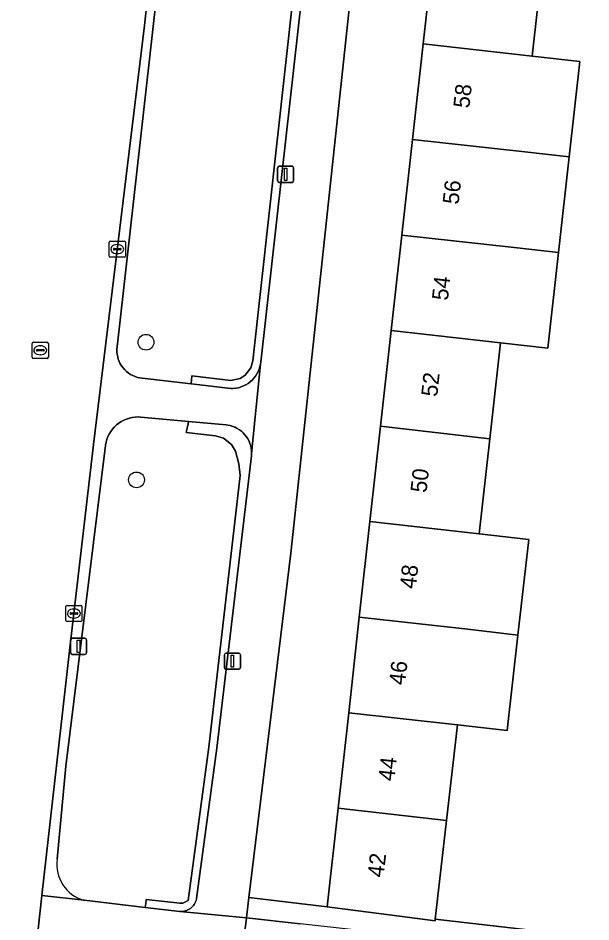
# Model space of a CAD drawing. Extents: x 161928 to 163071, y 386474 to 387428.
# Drawn here: x 162566.4 to 162601.8, y 387271.5 to 387327.6 of the extents above; entities that cross this region are included whole.
import ezdxf

# ---------------------------------------------------------------- set-up
doc = ezdxf.new("R2010")
doc.units = 0
for name, color, linetype in [('IMGEO_Boom', 7, 'Continuous'), ('IMGEO_Erf', 7, 'Continuous'), ('IMGEO_Groenvoorziening', 7, 'Continuous'), ('IMGEO_Haag', 7, 'Continuous'), ('IMGEO_Kolk', 7, 'Continuous'), ('IMGEO_Lichtmast', 7, 'Continuous'), ('IMGEO_Pand', 7, 'Continuous'), ('IMGEO_Pand_nummerreeks', 7, 'Continuous'), ('IMGEO_Rijbaan_lokaal_gesloten', 7, 'Continuous'), ('IMGEO_Rioolput', 7, 'Continuous'), ('IMGEO_Voetpad_open', 7, 'Continuous')]:
    doc.layers.add(name, color=color, linetype=linetype)

msp = doc.modelspace()

# ---------------------------------------------------------------- linework, layer by layer
at = {"layer": 'IMGEO_Boom'}
for centre in [(162574.289, 387307.458), (162573.699, 387298.924)]:
    msp.add_circle(centre, 0.489, dxfattribs=at)
at = {"layer": 'IMGEO_Erf'}
msp.add_lwpolyline([(162589.481, 387308.18), (162590.141, 387314.102), (162590.8, 387320.025), (162591.46, 387325.947), (162592.14, 387332.054), (162587.353, 387332.568), (162583.255, 387294.388), (162580.664, 387273.045), (162585.503, 387272.458), (162586.183, 387278.568), (162586.843, 387284.49), (162587.503, 387290.413), (162588.162, 387296.335), (162588.822, 387302.258)], close=True, dxfattribs=at)
msp.add_lwpolyline([(162598.899, 387331.301), (162598.22, 387325.194), (162601.155, 387324.867), (162600.495, 387318.945), (162599.835, 387313.022), (162599.174, 387307.089), (162596.242, 387307.419), (162595.594, 387301.475), (162594.924, 387295.582), (162598.004, 387295.229), (162597.33, 387289.309), (162596.657, 387283.387), (162593.577, 387283.738), (162592.904, 387277.82), (162592.206, 387271.685), (162605.673, 387270.153)], dxfattribs=at)
at = {"layer": 'IMGEO_Groenvoorziening'}
for points in [[(162575.517, 387334.04), (162572.503, 387307.173), (162572.49, 387307.019), (162572.49, 387306.864), (162572.505, 387306.71), (162572.533, 387306.558), (162572.574, 387306.408), (162572.629, 387306.264), (162572.697, 387306.124), (162572.776, 387305.992), (162572.868, 387305.867), (162572.97, 387305.75), (162573.082, 387305.643), (162573.203, 387305.547), (162573.332, 387305.462), (162573.468, 387305.388), (162573.611, 387305.327), (162573.758, 387305.279), (162573.909, 387305.245), (162574.05, 387305.225), (162577.077, 387304.881), (162577.135, 387305.378), (162579.543, 387305.095), (162580.117, 387305.209), (162580.441, 387305.414), (162580.783, 387305.873), (162580.904, 387306.308), (162583.926, 387333.6)], [(162583.926, 387333.6), (162580.904, 387306.308), (162580.783, 387305.873), (162580.441, 387305.414), (162580.117, 387305.209), (162579.543, 387305.095), (162577.135, 387305.378), (162577.077, 387304.881), (162579.373, 387304.601), (162579.535, 387304.589), (162579.698, 387304.592), (162579.86, 387304.609), (162580.02, 387304.641), (162580.176, 387304.687), (162580.328, 387304.747), (162580.473, 387304.82), (162580.612, 387304.905), (162580.742, 387305.003), (162580.863, 387305.112), (162580.974, 387305.231), (162581.074, 387305.36), (162581.162, 387305.497), (162581.237, 387305.641), (162581.299, 387305.792), (162581.347, 387305.947), (162581.381, 387306.107), (162581.396, 387306.212), (162582.711, 387317.857), (162584.431, 387333.346)], [(162580.129, 387299.204), (162580.04, 387299.914), (162579.837, 387300.708), (162579.59, 387301.121), (162579.087, 387301.516), (162578.599, 387301.661), (162576.771, 387301.863), (162576.891, 387302.398), (162576.924, 387302.544), (162573.977, 387302.815), (162573.796, 387302.824), (162573.614, 387302.816), (162573.434, 387302.792), (162573.257, 387302.752), (162573.084, 387302.697), (162572.917, 387302.626), (162572.757, 387302.541), (162572.604, 387302.442), (162572.462, 387302.329), (162572.33, 387302.204), (162572.21, 387302.068), (162572.102, 387301.922), (162572.008, 387301.767), (162571.928, 387301.604), (162571.863, 387301.434), (162571.814, 387301.26), (162571.78, 387301.081), (162571.775, 387301.046), (162569.313, 387281.171), (162568.791, 387275.417)], [(162570.451, 387272.862), (162574.243, 387272.423), (162574.272, 387272.671), (162574.301, 387272.919), (162576.384, 387272.676), (162576.568, 387272.691), (162576.903, 387272.856), (162578.18, 387282.361), (162580.129, 387299.204)]]:
    msp.add_lwpolyline(points, dxfattribs=at)
msp.add_lwpolyline([(162580.82, 387300.412), (162580.829, 387300.568), (162580.825, 387300.723), (162580.806, 387300.878), (162580.774, 387301.031), (162580.728, 387301.18), (162580.669, 387301.324), (162580.598, 387301.462), (162580.514, 387301.594), (162580.419, 387301.718), (162580.314, 387301.832), (162580.198, 387301.937), (162580.074, 387302.031), (162579.942, 387302.113), (162579.802, 387302.184), (162579.658, 387302.241), (162579.508, 387302.286), (162579.355, 387302.317), (162579.247, 387302.33), (162576.924, 387302.544), (162576.891, 387302.398), (162576.771, 387301.863), (162578.599, 387301.661), (162579.087, 387301.516), (162579.59, 387301.121), (162579.837, 387300.708), (162580.04, 387299.914), (162580.129, 387299.204), (162578.18, 387282.361), (162576.903, 387272.856), (162576.568, 387272.691), (162576.384, 387272.676), (162574.301, 387272.919), (162574.272, 387272.671), (162574.243, 387272.423), (162576.375, 387272.174), (162576.462, 387272.17), (162576.55, 387272.174), (162576.636, 387272.186), (162576.721, 387272.205), (162576.804, 387272.232), (162576.885, 387272.266), (162576.962, 387272.308), (162577.035, 387272.356), (162577.103, 387272.41), (162577.167, 387272.47), (162577.224, 387272.536), (162577.276, 387272.607), (162577.321, 387272.681), (162577.359, 387272.76), (162577.39, 387272.842), (162577.414, 387272.926), (162577.425, 387272.982), (162578.676, 387282.299)], close=True, dxfattribs=at)
msp.add_arc((162571.063, 387275.076), 2.298, 171.4765, 254.5475, dxfattribs=at)
at = {"layer": 'IMGEO_Haag'}
msp.add_lwpolyline([(162583.926, 387333.6), (162580.904, 387306.308), (162580.783, 387305.873), (162580.441, 387305.414), (162580.117, 387305.209), (162579.543, 387305.095), (162577.135, 387305.378), (162577.077, 387304.881), (162579.373, 387304.601), (162579.535, 387304.589), (162579.698, 387304.592), (162579.86, 387304.609), (162580.02, 387304.641), (162580.176, 387304.687), (162580.328, 387304.747), (162580.473, 387304.82), (162580.612, 387304.905), (162580.742, 387305.003), (162580.863, 387305.112), (162580.974, 387305.231), (162581.074, 387305.36), (162581.162, 387305.497), (162581.237, 387305.641), (162581.299, 387305.792), (162581.347, 387305.947), (162581.381, 387306.107), (162581.396, 387306.212), (162582.711, 387317.857), (162584.431, 387333.346)], dxfattribs=at)
msp.add_lwpolyline([(162580.82, 387300.412), (162580.829, 387300.568), (162580.825, 387300.723), (162580.806, 387300.878), (162580.774, 387301.031), (162580.728, 387301.18), (162580.669, 387301.324), (162580.598, 387301.462), (162580.514, 387301.594), (162580.419, 387301.718), (162580.314, 387301.832), (162580.198, 387301.937), (162580.074, 387302.031), (162579.942, 387302.113), (162579.802, 387302.184), (162579.658, 387302.241), (162579.508, 387302.286), (162579.355, 387302.317), (162579.247, 387302.33), (162576.924, 387302.544), (162576.891, 387302.398), (162576.771, 387301.863), (162578.599, 387301.661), (162579.087, 387301.516), (162579.59, 387301.121), (162579.837, 387300.708), (162580.04, 387299.914), (162580.129, 387299.204), (162578.18, 387282.361), (162576.903, 387272.856), (162576.568, 387272.691), (162576.384, 387272.676), (162574.301, 387272.919), (162574.272, 387272.671), (162574.243, 387272.423), (162576.375, 387272.174), (162576.462, 387272.17), (162576.55, 387272.174), (162576.636, 387272.186), (162576.721, 387272.205), (162576.804, 387272.232), (162576.885, 387272.266), (162576.962, 387272.308), (162577.035, 387272.356), (162577.103, 387272.41), (162577.167, 387272.47), (162577.224, 387272.536), (162577.276, 387272.607), (162577.321, 387272.681), (162577.359, 387272.76), (162577.39, 387272.842), (162577.414, 387272.926), (162577.425, 387272.982), (162578.676, 387282.299)], close=True, dxfattribs=at)
at = {"layer": 'IMGEO_Kolk'}
for p, q in [((162572.008, 387312.803), (162572.008, 387313.655)), ((162572.083, 387313.729), (162572.935, 387313.729)), ((162573.009, 387313.655), (162573.009, 387312.803)), ((162572.267, 387313.223), (162572.267, 387313.235)), ((162572.705, 387313.186), (162572.307, 387313.186)), ((162572.31, 387313.272), (162572.708, 387313.272)), ((162572.496, 387313.509), (162572.521, 387313.509)), ((162572.751, 387313.235), (162572.751, 387313.223)), ((162572.935, 387312.729), (162572.083, 387312.729)), ((162572.519, 387312.949), (162572.494, 387312.949)), ((162569.397, 387291.141), (162570.249, 387291.141)), ((162569.322, 387290.215), (162569.322, 387291.067)), ((162569.581, 387290.635), (162569.581, 387290.647)), ((162570.019, 387290.598), (162569.621, 387290.598)), ((162569.624, 387290.684), (162570.022, 387290.684)), ((162569.81, 387290.921), (162569.835, 387290.921)), ((162570.065, 387290.647), (162570.065, 387290.635)), ((162570.323, 387291.067), (162570.323, 387290.215)), ((162570.249, 387290.141), (162569.397, 387290.141)), ((162569.833, 387290.361), (162569.808, 387290.361))]:
    msp.add_line(p, q, dxfattribs=at)
for points in [[(162572.008, 387312.803), (162572.008, 387313.655)], [(162572.083, 387313.729), (162572.935, 387313.729)], [(162573.009, 387313.655), (162573.009, 387312.803)], [(162572.935, 387312.729), (162572.083, 387312.729)], [(162569.397, 387291.141), (162570.249, 387291.141)], [(162569.322, 387290.215), (162569.322, 387291.067)], [(162570.323, 387291.067), (162570.323, 387290.215)], [(162570.249, 387290.141), (162569.397, 387290.141)]]:
    msp.add_lwpolyline(points, dxfattribs=at)
for centre, radius, start, end in [((162572.085, 387313.653), 0.0765, 91.552, 178.448), ((162572.085, 387313.653), 0.0765, 91.552, 178.448), ((162572.933, 387313.653), 0.0765, 1.552, 88.448), ((162572.933, 387313.653), 0.0765, 1.552, 88.448), ((162572.307, 387313.232), 0.0403, 85.8775, 175.7526), ((162572.304, 387313.222), 0.0366, 178.938, 274.7102), ((162572.708, 387313.229), 0.043, 264.8664, 352.4533), ((162572.712, 387313.234), 0.0386, 1.7309, 96.639), ((162572.085, 387312.805), 0.0765, 181.552, 268.448), ((162572.085, 387312.805), 0.0765, 181.552, 268.448), ((162572.933, 387312.805), 0.0765, 271.552, 358.448), ((162572.933, 387312.805), 0.0765, 271.552, 358.448), ((162569.399, 387291.065), 0.0765, 91.552, 178.448), ((162569.399, 387291.065), 0.0765, 91.552, 178.448), ((162570.247, 387291.065), 0.0765, 1.552, 88.448), ((162570.247, 387291.065), 0.0765, 1.552, 88.448), ((162569.621, 387290.644), 0.0403, 85.8775, 175.7526), ((162569.618, 387290.634), 0.0366, 178.938, 274.7102), ((162570.022, 387290.641), 0.043, 264.8664, 352.4533), ((162570.026, 387290.646), 0.0386, 1.7309, 96.639), ((162569.399, 387290.217), 0.0765, 181.552, 268.448), ((162569.399, 387290.217), 0.0765, 181.552, 268.448), ((162570.247, 387290.217), 0.0765, 271.552, 358.448), ((162570.247, 387290.217), 0.0765, 271.552, 358.448)]:
    msp.add_arc(centre, radius, start, end, dxfattribs=at)
for centre, major_axis, ratio, start_param, end_param in [((162572.495, 387313.229), (-0.387, 0.002), 0.722429, 4.712389, 7.853982), ((162572.52, 387313.229), (-0.39, 0.002), 0.717154, 1.570796, 4.712389), ((162569.809, 387290.641), (-0.387, 0.002), 0.722429, 4.712389, 7.853982), ((162569.834, 387290.641), (-0.39, 0.002), 0.717154, 1.570796, 4.712389)]:
    msp.add_ellipse(centre, major_axis=major_axis, ratio=ratio, start_param=start_param, end_param=end_param, dxfattribs=at)
at = {"layer": 'IMGEO_Lichtmast'}
for p, q in [((162582.443, 387317.465), (162582.443, 387318.265)), ((162582.443, 387318.265), (162582.443, 387317.465)), ((162582.543, 387318.365), (162583.333, 387318.365)), ((162583.333, 387318.365), (162582.543, 387318.365)), ((162583.433, 387318.265), (162583.433, 387317.465)), ((162583.433, 387317.465), (162583.433, 387318.265)), ((162583.333, 387317.365), (162582.543, 387317.365)), ((162582.543, 387317.365), (162583.333, 387317.365)), ((162569.613, 387288.205), (162569.613, 387289.005)), ((162569.613, 387289.005), (162569.613, 387288.205)), ((162569.713, 387289.105), (162570.503, 387289.105)), ((162570.503, 387289.105), (162569.713, 387289.105)), ((162570.603, 387289.005), (162570.603, 387288.205)), ((162570.603, 387288.205), (162570.603, 387289.005)), ((162570.503, 387288.105), (162569.713, 387288.105)), ((162569.713, 387288.105), (162570.503, 387288.105)), ((162579.146, 387287.284), (162579.146, 387288.084)), ((162579.146, 387288.084), (162579.146, 387287.284)), ((162579.246, 387288.184), (162580.036, 387288.184)), ((162580.036, 387288.184), (162579.246, 387288.184)), ((162580.136, 387288.084), (162580.136, 387287.284)), ((162580.136, 387287.284), (162580.136, 387288.084)), ((162580.036, 387287.184), (162579.246, 387287.184)), ((162579.246, 387287.184), (162580.036, 387287.184))]:
    msp.add_line(p, q, dxfattribs=at)
for points in [[(162582.863, 387318.24), (162583.013, 387318.24), (162583.013, 387317.49), (162582.863, 387317.49), (162582.863, 387318.24)], [(162570.033, 387288.98), (162570.183, 387288.98), (162570.183, 387288.23), (162570.033, 387288.23), (162570.033, 387288.98)], [(162579.566, 387288.059), (162579.716, 387288.059), (162579.716, 387287.309), (162579.566, 387287.309), (162579.566, 387288.059)]]:
    msp.add_lwpolyline(points, dxfattribs=at)
for centre, start, end in [((162582.543, 387318.265), 90, 180), ((162582.543, 387318.265), 90, 180), ((162583.333, 387318.265), 0, 90), ((162583.333, 387318.265), 360, 90), ((162582.543, 387317.465), 180, 270), ((162582.543, 387317.465), 180, 270), ((162583.333, 387317.465), 270, 0), ((162583.333, 387317.465), 270, 0), ((162569.713, 387289.005), 90, 180), ((162569.713, 387289.005), 90, 180), ((162570.503, 387289.005), 0, 90), ((162570.503, 387289.005), 360, 90), ((162569.713, 387288.205), 180, 270), ((162569.713, 387288.205), 180, 270), ((162570.503, 387288.205), 270, 0), ((162570.503, 387288.205), 270, 0), ((162579.246, 387288.084), 90, 180), ((162579.246, 387288.084), 90, 180), ((162580.036, 387288.084), 0, 90), ((162580.036, 387288.084), 360, 90), ((162579.246, 387287.284), 180, 270), ((162579.246, 387287.284), 180, 270), ((162580.036, 387287.284), 270, 0), ((162580.036, 387287.284), 270, 0)]:
    msp.add_arc(centre, 0.1, start, end, dxfattribs=at)
at = {"layer": 'IMGEO_Pand'}
for points in [[(162598.22, 387325.194), (162598.899, 387331.301), (162597.11, 387331.5), (162592.14, 387332.054), (162591.46, 387325.947)], [(162598.22, 387325.194), (162591.46, 387325.947), (162590.8, 387320.025), (162597.561, 387319.272), (162600.495, 387318.945), (162601.155, 387324.867)], [(162600.495, 387318.945), (162597.561, 387319.272), (162590.8, 387320.025), (162590.141, 387314.102), (162596.902, 387313.349), (162599.835, 387313.022)], [(162599.835, 387313.022), (162596.902, 387313.349), (162590.141, 387314.102), (162589.481, 387308.18), (162596.242, 387307.419), (162599.174, 387307.089)], [(162596.242, 387307.419), (162589.481, 387308.18), (162588.822, 387302.258), (162595.594, 387301.475)], [(162588.822, 387302.258), (162588.162, 387296.335), (162594.924, 387295.582), (162595.594, 387301.475)], [(162597.33, 387289.309), (162598.004, 387295.229), (162594.924, 387295.582), (162588.162, 387296.335), (162587.503, 387290.413), (162594.22, 387289.665)], [(162594.22, 387289.665), (162587.503, 387290.413), (162586.843, 387284.49), (162593.577, 387283.738), (162596.657, 387283.387), (162597.33, 387289.309)], [(162592.904, 387277.82), (162593.577, 387283.738), (162586.843, 387284.49), (162586.183, 387278.568)], [(162592.904, 387277.82), (162586.183, 387278.568), (162585.503, 387272.458), (162590.462, 387271.817), (162592.196, 387271.593), (162592.206, 387271.685)], [(162580.143, 387268.756), (162583.498, 387268.38), (162589.558, 387267.701), (162589.954, 387270.716), (162583.837, 387271.402), (162580.51, 387271.775)]]:
    msp.add_lwpolyline(points, close=True, dxfattribs=at)
at = {"layer": 'IMGEO_Rijbaan_lokaal_gesloten'}
msp.add_lwpolyline([(162556.325, 387170.7), (162562.455, 387225.375), (162563.47, 387234.424), (162564.129, 387240.295), (162565.141, 387249.322), (162565.217, 387250), (162565.384, 387251.472), (162567.496, 387270.127), (162567.84, 387273.164), (162569.577, 387288.505), (162571.026, 387301.117), (162574.205, 387327.087), (162575.142, 387335.865), (162575.483, 387339.07), (162576.516, 387348.748), (162576.827, 387352.455), (162576.971, 387353.801), (162577.295, 387356.72), (162571.324, 387357.392)], dxfattribs=at)
at = {"layer": 'IMGEO_Rioolput'}
for p, q in [((162567.237, 387306.532), (162567.237, 387307.384)), ((162567.312, 387307.458), (162568.164, 387307.458)), ((162568.238, 387307.384), (162568.238, 387306.532)), ((162567.496, 387306.952), (162567.496, 387306.964)), ((162567.934, 387306.915), (162567.536, 387306.915)), ((162567.539, 387307.001), (162567.937, 387307.001)), ((162567.725, 387307.238), (162567.75, 387307.238)), ((162567.98, 387306.964), (162567.98, 387306.952)), ((162568.164, 387306.458), (162567.312, 387306.458)), ((162567.748, 387306.678), (162567.723, 387306.678))]:
    msp.add_line(p, q, dxfattribs=at)
for points in [[(162567.237, 387306.532), (162567.237, 387307.384)], [(162567.312, 387307.458), (162568.164, 387307.458)], [(162568.238, 387307.384), (162568.238, 387306.532)], [(162568.164, 387306.458), (162567.312, 387306.458)]]:
    msp.add_lwpolyline(points, dxfattribs=at)
for centre, radius, start, end in [((162567.314, 387307.382), 0.0765, 91.552, 178.448), ((162567.314, 387307.382), 0.0765, 91.552, 178.448), ((162568.162, 387307.382), 0.0765, 1.552, 88.448), ((162568.162, 387307.382), 0.0765, 1.552, 88.448), ((162567.536, 387306.961), 0.0403, 85.8775, 175.7526), ((162567.533, 387306.951), 0.0366, 178.938, 274.7102), ((162567.937, 387306.958), 0.043, 264.8664, 352.4533), ((162567.941, 387306.963), 0.0386, 1.7309, 96.639), ((162567.314, 387306.534), 0.0765, 181.552, 268.448), ((162567.314, 387306.534), 0.0765, 181.552, 268.448), ((162568.162, 387306.534), 0.0765, 271.552, 358.448), ((162568.162, 387306.534), 0.0765, 271.552, 358.448)]:
    msp.add_arc(centre, radius, start, end, dxfattribs=at)
for centre, major_axis, ratio, start_param, end_param in [((162567.724, 387306.958), (-0.387, 0.002), 0.722429, 4.712389, 7.853982), ((162567.749, 387306.958), (-0.39, 0.002), 0.717154, 1.570796, 4.712389)]:
    msp.add_ellipse(centre, major_axis=major_axis, ratio=ratio, start_param=start_param, end_param=end_param, dxfattribs=at)
at = {"layer": 'IMGEO_Voetpad_open'}
for points in [[(162575.142, 387335.865), (162574.205, 387327.087), (162571.026, 387301.117), (162569.577, 387288.505), (162567.84, 387273.164), (162570.451, 387272.862)], [(162581.381, 387306.107), (162581.347, 387305.947), (162581.299, 387305.792), (162581.237, 387305.641), (162581.162, 387305.497), (162581.074, 387305.36), (162580.974, 387305.231), (162580.863, 387305.112), (162580.742, 387305.003), (162580.612, 387304.905), (162580.473, 387304.82), (162580.328, 387304.747), (162580.176, 387304.687), (162580.02, 387304.641), (162579.86, 387304.609), (162579.698, 387304.592), (162579.535, 387304.589), (162579.373, 387304.601), (162577.077, 387304.881), (162574.05, 387305.225), (162573.909, 387305.245), (162573.758, 387305.279), (162573.611, 387305.327), (162573.468, 387305.388), (162573.332, 387305.462), (162573.203, 387305.547), (162573.082, 387305.643), (162572.97, 387305.75), (162572.868, 387305.867), (162572.776, 387305.992), (162572.697, 387306.124), (162572.629, 387306.264), (162572.574, 387306.408), (162572.533, 387306.558), (162572.505, 387306.71), (162572.49, 387306.864), (162572.49, 387307.019), (162572.503, 387307.173), (162575.517, 387334.04)], [(162584.431, 387333.346), (162582.711, 387317.857), (162581.396, 387306.212), (162581.381, 387306.107), (162580.829, 387300.568), (162580.82, 387300.412), (162578.676, 387282.299), (162577.425, 387272.982), (162577.414, 387272.926), (162577.39, 387272.842), (162577.359, 387272.76), (162577.321, 387272.681), (162577.276, 387272.607), (162577.224, 387272.536), (162577.167, 387272.47), (162577.103, 387272.41), (162577.035, 387272.356), (162576.962, 387272.308), (162576.885, 387272.266), (162576.804, 387272.232), (162576.721, 387272.205), (162576.636, 387272.186), (162576.55, 387272.174), (162576.462, 387272.17), (162576.375, 387272.174), (162580.51, 387271.775), (162580.664, 387273.045), (162583.255, 387294.388), (162587.353, 387332.568)], [(162568.791, 387275.417), (162569.313, 387281.171), (162571.775, 387301.046), (162571.78, 387301.081), (162571.814, 387301.26), (162571.863, 387301.434), (162571.928, 387301.604), (162572.008, 387301.767), (162572.102, 387301.922), (162572.21, 387302.068), (162572.33, 387302.204), (162572.462, 387302.329), (162572.604, 387302.442), (162572.757, 387302.541), (162572.917, 387302.626), (162573.084, 387302.697), (162573.257, 387302.752), (162573.434, 387302.792), (162573.614, 387302.816), (162573.796, 387302.824), (162573.977, 387302.815), (162576.924, 387302.544), (162579.247, 387302.33), (162579.355, 387302.317), (162579.508, 387302.286), (162579.658, 387302.241), (162579.802, 387302.184), (162579.942, 387302.113), (162580.074, 387302.031), (162580.198, 387301.937), (162580.314, 387301.832), (162580.419, 387301.718), (162580.514, 387301.594), (162580.598, 387301.462), (162580.669, 387301.324), (162580.728, 387301.18), (162580.774, 387301.031), (162580.806, 387300.878), (162580.825, 387300.723), (162580.829, 387300.568), (162581.381, 387306.107)], [(162605.673, 387270.153), (162592.206, 387271.685), (162592.196, 387271.593), (162590.462, 387271.817), (162585.503, 387272.458), (162580.664, 387273.045), (162580.51, 387271.775), (162583.837, 387271.402)]]:
    msp.add_lwpolyline(points, dxfattribs=at)
msp.add_lwpolyline([(162580.51, 387271.775), (162576.375, 387272.174), (162574.243, 387272.423), (162570.451, 387272.862), (162567.84, 387273.164), (162567.496, 387270.127), (162570.55, 387269.788), (162575.371, 387269.279), (162580.143, 387268.756)], close=True, dxfattribs=at)
msp.add_arc((162571.063, 387275.076), 2.298, 171.4765, 254.5475, dxfattribs=at)

# ---------------------------------------------------------------- texts
at = {"layer": 'IMGEO_Pand_nummerreeks'}
for s, rotation, p in [('58', 83.6461, (162594.314, 387321.933)), ('56', 83.6461, (162593.65, 387315.97)), ('54', 83.6461, (162592.986, 387310.01)), ('52', 83.6461, (162592.322, 387304.048)), ('50', 83.6454, (162591.658, 387298.095)), ('48', 83.6454, (162590.994, 387292.136)), ('46', 83.6454, (162590.33, 387286.173)), ('44', 83.6454, (162589.667, 387280.213)), ('42', 83.6461, (162589.003, 387274.25))]:
    msp.add_text(s, height=1, rotation=rotation, dxfattribs=at).set_placement(p)

doc.saveas('drawing.dxf')
